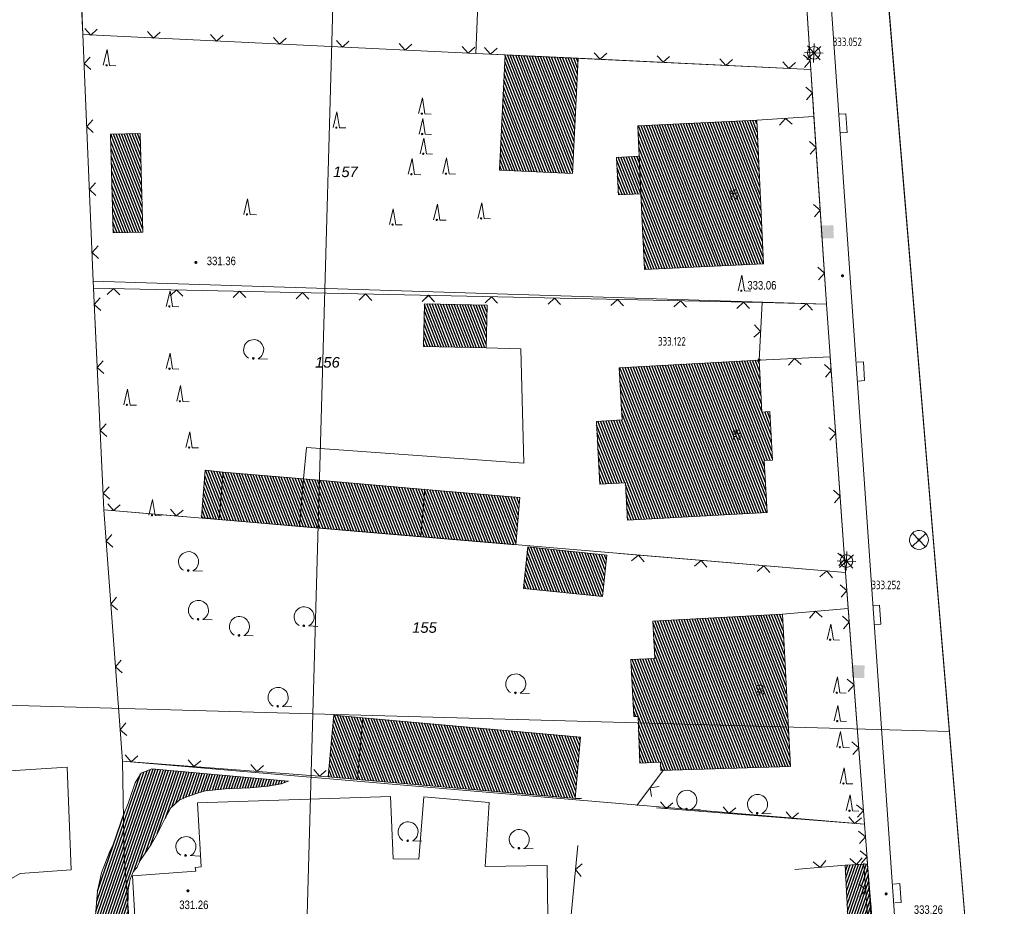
# Model space of a CAD drawing. Header units: metres. Extents: x 345144 to 348639, y 5629211 to 5635235.
# Tile 1040 of 1056: x 347858 to 347936, y 5631172 to 5631243. Entities that reach past the tile are written whole.
import ezdxf
from ezdxf.enums import TextEntityAlignment as Align

# ---------------------------------------------------------------- set-up
doc = ezdxf.new("R2010")
doc.units = ezdxf.units.M
doc.header["$MEASUREMENT"] = 0
for name, color, linetype in [('028 Geländeform', 7, 'Continuous'), ('028 Geländeform Ausg.', 7, 'Continuous'), ('065-066 Ver_Entsorgung', 7, 'Continuous'), ('065-066 Ver_Entsorgung Ausg.', 7, 'Continuous'), ('081-083 Topographie', 7, 'Continuous'), ('AX Flurstück', 7, 'Continuous'), ('AX Gebäude', 7, 'Continuous'), ('Blatt', 7, 'Continuous'), ('Definitionslinie', 7, 'Continuous'), ('Gemeinde Lokation', 7, 'Continuous'), ('Ortsteil Lokation', 7, 'Continuous'), ('Präsentationsobjekt -Text (punktförmig)', 7, 'Continuous')]:
    doc.layers.add(name, color=color, linetype=linetype)
doc.styles.add('ARIAL', font='arial.ttf', dxfattribs={"height": 1})
doc.styles.add('ARIALIT', font='ariali.ttf', dxfattribs={"height": 1})
doc.styles.add('DIN-6776-IT', font='txt', dxfattribs={"height": 1})
pattern_1 = [(250.9552151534, (0, 0), (0.1890527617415, -0.065261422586), [])]
pattern_2 = [(111.5294117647, (0, 0), (-0.186045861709, -0.07339575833), [])]

# ---------------------------------------------------------------- blocks, each defined once
blk = doc.blocks.new('alk_5742_nrw')
at = {"color": 134, "lineweight": 5, "true_color": 0x00b2b2, "flags": 128}
for points in [[(1, 0), (-1, 0)], [(0.707333, -0.707333), (-0.707333, 0.707333)], [(-0.707333, -0.707333), (0.707333, 0.707333)], [(0, -1), (0, 1)]]:
    blk.add_lwpolyline(points, dxfattribs=at)
at = {"color": 134, "lineweight": 5, "true_color": 0x00b2b2}
for start, end in [(0, 180), (180, 0)]:
    blk.add_arc((0, 0), 0.666667, start, end, dxfattribs=at)
blk = doc.blocks.new('alk_3504_nrw')
at = {"color": 134, "lineweight": 5, "true_color": 0x00b2b2, "flags": 128}
for points in [[(-0.729333, -0.684), (-0.707333, -0.707333), (0.707333, 0.707333)], [(-0.707333, 0.707333), (0.707333, -0.707333)]]:
    blk.add_lwpolyline(points, dxfattribs=at)
at = {"color": 134, "lineweight": 5, "true_color": 0x00b2b2}
for start, end in [(90, -90), (-90, 90)]:
    blk.add_arc((0, 0), 1, start, end, dxfattribs=at)
blk = doc.blocks.new('alk_3453_nrw')
at = {"true_color": 0x00b2b2}
blk.add_hatch(color=134, dxfattribs=at).paths.add_polyline_path([(-1, -1), (-1, 1), (1, 1), (1, -1)], flags=0)
blk = doc.blocks.new('alk_043x_nrw')
h = blk.add_hatch(color=7)
edge = h.paths.add_edge_path(flags=0)
edge.add_arc((0, 0), 1, 180, 360, ccw=False)
edge.add_arc((0, 0), 1, 0, 180, ccw=False)
blk = doc.blocks.new('alk_7200_nrwx2')
at = {"true_color": 0x2e2e2e}
h = blk.add_hatch(color=250, dxfattribs=at)
edge = h.paths.add_edge_path(flags=0)
edge.add_arc((-0.020544, -0.388118), 0.055525, 180, 360, ccw=False)
edge.add_arc((-0.020544, -0.388118), 0.055525, 0, 180, ccw=False)
at = {"color": 250, "lineweight": 5, "true_color": 0x2e2e2e, "flags": 128}
blk.add_lwpolyline([(-0.298168, -0.388118), (-0.020544, 1), (0.257079, -0.388118), (0.812326, -0.388118)], dxfattribs=at)
blk.add_lwpolyline([(-0.298168, -0.388118), (-0.020544, 1), (0.257079, -0.388118), (0.812326, -0.388118)], dxfattribs=at)
at = {"color": 250, "lineweight": 5, "true_color": 0x2e2e2e}
for start, end in [(0, 180), (180, 0)]:
    blk.add_arc((-0.020544, -0.388118), 0.055525, start, end, dxfattribs=at)
blk = doc.blocks.new('alk_7100_nrwx2')
at = {"true_color": 0x2e2e2e}
h = blk.add_hatch(color=250, dxfattribs=at)
edge = h.paths.add_edge_path(flags=0)
edge.add_arc((0.024073, -0.597267), 0.057254, 180, 360, ccw=False)
edge.add_arc((0.024073, -0.597267), 0.057255, 0, 180, ccw=False)
at = {"color": 250, "lineweight": 5, "true_color": 0x2e2e2e, "flags": 128}
blk.add_lwpolyline([(0.349382, -0.597267), (1, -0.597267)], dxfattribs=at)
at = {"color": 250, "lineweight": 5, "true_color": 0x2e2e2e}
for centre, radius, start, end in [((0.024073, 0.012362), 0.690995, -61.91481688, -118.08518312), ((0.024073, -0.597267), 0.057255, 0, 180), ((0.024073, -0.597267), 0.057254, 180, 0)]:
    blk.add_arc(centre, radius, start, end, dxfattribs=at)
blk = doc.blocks.new('swc_strasseneinlauf')
at = {"color": 7, "lineweight": 5, "flags": 128}
blk.add_lwpolyline([(-1, 0), (-1, -0.666667), (1, -0.666667), (1, 0)], dxfattribs=at)

msp = doc.modelspace()

# ---------------------------------------------------------------- hatches: boundary and pattern name
at = {"layer": '028 Geländeform', "true_color": 0xb27500}
h = msp.add_hatch(dxfattribs=at)
h.set_pattern_fill('_USER', color=44, scale=0.2, angle=250.95521515, style=0, pattern_type=0)
h.set_pattern_definition(pattern_1)
h.paths.add_polyline_path([(347866.807, 5631172.11), (347868.336, 5631147.015), (347868.336, 5631147.015), (347868.675, 5631146.237), (347868.675, 5631146.237), (347869.234, 5631144.926), (347869.234, 5631144.926), (347869.658, 5631143.33), (347869.658, 5631143.33), (347870.055, 5631140.496), (347870.055, 5631140.496), (347870.526, 5631137.592), (347870.526, 5631137.592), (347870.667, 5631135.912), (347870.667, 5631135.912), (347870.696, 5631134.783), (347870.696, 5631134.783), (347870.401, 5631133.97), (347870.401, 5631133.97), (347870.277, 5631133.743), (347870.277, 5631133.743), (347869.976, 5631134.156), (347869.976, 5631134.156), (347869.213, 5631135.016), (347869.213, 5631135.016), (347868.182, 5631136.526), (347868.182, 5631136.526), (347867.743, 5631137.542), (347867.743, 5631137.542), (347867.119, 5631139.23), (347867.119, 5631139.23), (347866.692, 5631141.274), (347866.692, 5631141.274), (347866.217, 5631144.646), (347866.217, 5631144.646), (347866.094, 5631146.156), (347866.094, 5631146.156), (347865.379, 5631154.94), (347865.379, 5631154.94), (347864.63, 5631162.811), (347864.63, 5631162.811), (347864.226, 5631169.628), (347864.226, 5631169.628), (347864.242, 5631171.748), (347864.242, 5631171.748), (347864.403, 5631173.693), (347864.403, 5631173.693), (347864.708, 5631175.142), (347864.708, 5631175.142), (347865.352, 5631176.772), (347865.352, 5631176.772), (347865.69, 5631177.505), (347865.69, 5631177.505), (347866.124, 5631178.737), (347866.124, 5631178.737), (347866.448, 5631179.671), (347866.448, 5631179.671), (347866.835, 5631180.636), (347866.835, 5631180.636), (347866.924, 5631180.89), (347866.924, 5631180.89), (347867.383, 5631182.296), (347867.383, 5631182.296), (347867.857, 5631183.043), (347867.857, 5631183.043), (347868.71, 5631183.405), (347868.71, 5631183.405), (347879.558, 5631182.421), (347879.558, 5631182.421), (347878.979, 5631182.198), (347878.979, 5631182.198), (347877.946, 5631182.032), (347877.946, 5631182.032), (347876.49, 5631181.89), (347876.49, 5631181.89), (347874.536, 5631181.808), (347874.536, 5631181.808), (347872.963, 5631181.643), (347872.963, 5631181.643), (347872.408, 5631181.499), (347872.408, 5631181.499), (347871.492, 5631181.169), (347871.492, 5631181.169), (347870.877, 5631180.905), (347870.877, 5631180.905), (347870.232, 5631180.292), (347870.232, 5631180.292), (347869.749, 5631179.419), (347869.749, 5631179.419), (347869.163, 5631178.267), (347869.163, 5631178.267), (347868.647, 5631177.402), (347868.647, 5631177.402), (347867.794, 5631176.11), (347867.794, 5631176.11), (347867.588, 5631175.723), (347867.588, 5631175.723), (347867.535, 5631175.598), (347867.535, 5631175.598), (347867.241, 5631175.229), (347867.241, 5631175.229), (347867.002, 5631174.637), (347867.002, 5631174.637), (347866.842, 5631173.791), (347866.842, 5631173.791)], flags=0)
h = msp.add_hatch(dxfattribs=at)
h.set_pattern_fill('_USER', color=44, scale=0.2, angle=250.95521515, style=0, pattern_type=0)
h.set_pattern_definition(pattern_1)
h.paths.add_polyline_path([(347927.27, 5631149.629), (347927.268, 5631149.629), (347927.268, 5631149.629), (347926.085, 5631149.656), (347926.085, 5631149.656), (347925.095, 5631149.678), (347925.095, 5631149.678), (347924.998, 5631151.56), (347924.998, 5631151.56), (347923.747, 5631175.745), (347923.747, 5631175.745), (347925.227, 5631175.839), (347925.227, 5631175.839), (347925.525, 5631175.858), (347925.525, 5631175.858), (347927.38, 5631153.279), (347927.38, 5631153.279)], flags=0)
at = {"layer": 'AX Gebäude', "true_color": 0x4f4f4f}
h = msp.add_hatch(dxfattribs=at)
h.set_pattern_fill('_USER', color=251, scale=0.2, angle=111.52941176, style=0, pattern_type=0)
h.set_pattern_definition(pattern_2)
h.paths.add_polyline_path([(347902.112, 5631230.649), (347896.314, 5631230.925), (347896.751, 5631240.07), (347902.548, 5631239.793)], flags=0)
h = msp.add_hatch(dxfattribs=at)
h.set_pattern_fill('_USER', color=251, scale=0.2, angle=111.52941176, style=0, pattern_type=0)
h.set_pattern_definition(pattern_2)
h.paths.add_polyline_path([(347907.538, 5631229.046), (347907.395, 5631232.015), (347907.28, 5631234.419), (347916.724, 5631234.873), (347917.272, 5631223.483), (347907.828, 5631223.029)], flags=0)
h = msp.add_hatch(dxfattribs=at)
h.set_pattern_fill('_USER', color=251, scale=0.2, angle=111.52941176, style=0, pattern_type=0)
h.set_pattern_definition(pattern_2)
h.paths.add_polyline_path([(347865.444, 5631233.77), (347867.798, 5631233.829), (347867.997, 5631225.995), (347865.643, 5631225.935)], flags=0)
h = msp.add_hatch(dxfattribs=at)
h.set_pattern_fill('_USER', color=251, scale=0.2, angle=111.52941176, style=0, pattern_type=0)
h.set_pattern_definition(pattern_2)
h.paths.add_polyline_path([(347907.538, 5631229.046), (347905.749, 5631228.96), (347905.606, 5631231.929), (347907.395, 5631232.015)], flags=0)
h = msp.add_hatch(dxfattribs=at)
h.set_pattern_fill('_USER', color=251, scale=0.2, angle=111.52941176, style=0, pattern_type=0)
h.set_pattern_definition(pattern_2)
h.paths.add_polyline_path([(347890.36, 5631220.307), (347895.324, 5631220.188), (347895.244, 5631216.806), (347890.279, 5631216.924)], flags=0)
h = msp.add_hatch(dxfattribs=at)
h.set_pattern_fill('_USER', color=251, scale=0.2, angle=111.52941176, style=0, pattern_type=0)
h.set_pattern_definition(pattern_2)
h.paths.add_polyline_path([(347905.81, 5631215.234), (347916.912, 5631215.843), (347917.139, 5631211.714), (347917.76, 5631211.748), (347917.972, 5631207.899), (347917.325, 5631207.864), (347917.551, 5631203.739), (347906.466, 5631203.131), (347906.304, 5631206.095), (347904.274, 5631205.984), (347904, 5631210.974), (347906.038, 5631211.086)], flags=0)
h = msp.add_hatch(dxfattribs=at)
h.set_pattern_fill('_USER', color=251, scale=0.2, angle=111.52941176, style=0, pattern_type=0)
h.set_pattern_definition(pattern_2)
h.paths.add_polyline_path([(347874.049, 5631203.186), (347872.644, 5631203.337), (347872.956, 5631207.09), (347874.368, 5631206.945)], flags=0)
h = msp.add_hatch(dxfattribs=at)
h.set_pattern_fill('_USER', color=251, scale=0.2, angle=111.52941176, style=0, pattern_type=0)
h.set_pattern_definition(pattern_2)
h.paths.add_polyline_path([(347874.368, 5631206.945), (347880.743, 5631206.402), (347880.423, 5631202.643), (347874.049, 5631203.186)], flags=0)
h = msp.add_hatch(dxfattribs=at)
h.set_pattern_fill('_USER', color=251, scale=0.2, angle=111.52941176, style=0, pattern_type=0)
h.set_pattern_definition(pattern_2)
h.paths.add_polyline_path([(347880.743, 5631206.402), (347890.389, 5631205.579), (347890.068, 5631201.82), (347880.423, 5631202.643)], flags=0)
h = msp.add_hatch(dxfattribs=at)
h.set_pattern_fill('_USER', color=251, scale=0.2, angle=111.52941176, style=0, pattern_type=0)
h.set_pattern_definition(pattern_2)
h.paths.add_polyline_path([(347890.389, 5631205.579), (347897.92, 5631204.937), (347897.599, 5631201.178), (347890.068, 5631201.82)], flags=0)
h = msp.add_hatch(dxfattribs=at)
h.set_pattern_fill('_USER', color=251, scale=0.2, angle=111.52941176, style=0, pattern_type=0)
h.set_pattern_definition(pattern_2)
h.paths.add_polyline_path([(347898.554, 5631201.012), (347904.815, 5631200.357), (347904.471, 5631197.068), (347898.21, 5631197.723)], flags=0)
h = msp.add_hatch(dxfattribs=at)
h.set_pattern_fill('_USER', color=251, scale=0.2, angle=111.52941176, style=0, pattern_type=0)
h.set_pattern_definition(pattern_2)
h.paths.add_polyline_path([(347908.488, 5631195.13), (347918.763, 5631195.674), (347919.403, 5631183.59), (347909.101, 5631183.26), (347909.079, 5631183.92), (347907.442, 5631183.859), (347907.304, 5631187.553), (347906.981, 5631187.539), (347906.743, 5631192.065), (347908.645, 5631192.165)], flags=0)
h = msp.add_hatch(dxfattribs=at)
h.set_pattern_fill('_USER', color=251, scale=0.2, angle=111.52941176, style=0, pattern_type=0)
h.set_pattern_definition(pattern_2)
h.paths.add_polyline_path([(347885.041, 5631182.559), (347882.715, 5631182.763), (347883.147, 5631187.653), (347885.472, 5631187.448)], flags=0)
h = msp.add_hatch(dxfattribs=at)
h.set_pattern_fill('_USER', color=251, scale=0.2, angle=111.52941176, style=0, pattern_type=0)
h.set_pattern_definition(pattern_2)
h.paths.add_polyline_path([(347885.472, 5631187.448), (347902.739, 5631185.922), (347902.307, 5631181.033), (347885.041, 5631182.559)], flags=0)

# ---------------------------------------------------------------- linework, layer by layer
at = {"layer": '081-083 Topographie', "color": 7, "linetype": 'Continuous', "lineweight": 5, "flags": 128}
for points in [[(347862.254, 5631267.536), (347862.517, 5631256.367), (347862.517, 5631256.367), (347863.244, 5631241.668)], [(347955.03, 5630960.986), (347952.803, 5630974.853), (347952.803, 5630974.853), (347950.929, 5630987.89), (347950.929, 5630987.89), (347949.354, 5630998.886), (347949.354, 5630998.886), (347945.628, 5631021.708), (347945.628, 5631021.708), (347942.008, 5631046.566), (347942.008, 5631046.566), (347939.429, 5631063.019), (347939.429, 5631063.019), (347933.378, 5631102.479), (347933.378, 5631102.479), (347928.886, 5631112.106), (347928.886, 5631112.106), (347927.592, 5631133.765), (347927.592, 5631133.765), (347929.249, 5631148.964), (347929.249, 5631148.964), (347922.126, 5631251.314), (347922.126, 5631251.314), (347921.599, 5631258.336)], [(347919.954, 5631255.232), (347920.016, 5631254.276), (347920.016, 5631254.276), (347921.021, 5631238.911)], [(347863.244, 5631241.668), (347864.06, 5631222.092), (347864.06, 5631222.092), (347864.084, 5631221.559)], [(347863.244, 5631241.668), (347894.435, 5631240.181), (347894.435, 5631240.181), (347896.751, 5631240.07)], [(347902.548, 5631239.794), (347921.021, 5631238.911)], [(347921.021, 5631238.911), (347921.269, 5631235.168)], [(347916.724, 5631234.873), (347921.269, 5631235.168)], [(347921.269, 5631235.168), (347922.256, 5631220.289)], [(347864.084, 5631221.559), (347917.147, 5631220.4), (347917.147, 5631220.4), (347922.256, 5631220.289)], [(347864.084, 5631221.559), (347864.904, 5631203.956)], [(347880.743, 5631206.402), (347880.992, 5631208.913), (347880.992, 5631208.913), (347898.228, 5631207.665), (347898.228, 5631207.665), (347897.999, 5631216.737), (347897.999, 5631216.737), (347895.243, 5631216.806)], [(347916.911, 5631215.843), (347922.556, 5631216.092)], [(347922.556, 5631216.092), (347923.781, 5631198.973)], [(347864.904, 5631203.956), (347866.375, 5631184.013), (347866.375, 5631184.013), (347882.715, 5631182.763)], [(347864.904, 5631203.956), (347871.409, 5631203.406)], [(347905.833, 5631200.492), (347923.781, 5631198.973)], [(347923.781, 5631198.973), (347923.993, 5631196.132)], [(347918.764, 5631195.674), (347923.993, 5631196.132)], [(347923.993, 5631196.132), (347925.271, 5631178.999)], [(347852.12, 5631171.572), (347858.273, 5631175.099), (347858.273, 5631175.099), (347862.309, 5631175.394), (347862.309, 5631175.394), (347861.987, 5631183.538), (347861.987, 5631183.538), (347855.783, 5631183.14), (347855.783, 5631183.14), (347856.137, 5631174.983), (347856.137, 5631174.983), (347854.036, 5631173.586), (347854.036, 5631173.586), (347852.09, 5631172.488), (347852.09, 5631172.488), (347850.631, 5631171.846)], [(347907.213, 5631180.492), (347909.332, 5631183.311)], [(347900.234, 5631165.639), (347900.097, 5631175.718), (347900.097, 5631175.718), (347895.159, 5631175.656), (347895.159, 5631175.656), (347895.475, 5631180.73), (347895.475, 5631180.73), (347890.3, 5631181.164), (347890.3, 5631181.164), (347889.914, 5631176.223), (347889.914, 5631176.223), (347887.856, 5631176.243), (347887.856, 5631176.243), (347887.666, 5631181.196), (347887.666, 5631181.196), (347872.34, 5631180.709), (347872.34, 5631180.709), (347872.626, 5631175.619), (347872.626, 5631175.619), (347872.163, 5631175.576), (347872.163, 5631175.576), (347872.191, 5631175.28), (347872.191, 5631175.28), (347867.178, 5631174.911), (347867.178, 5631174.911), (347868.772, 5631147.067)], [(347902.307, 5631181.033), (347902.812, 5631181.04)], [(347908.758, 5631180.3), (347925.271, 5631178.999)], [(347925.271, 5631178.999), (347925.433, 5631177.005), (347925.433, 5631177.005), (347925.525, 5631175.858)], [(347901.678, 5631168.495), (347902.517, 5631177.319)], [(347919.751, 5631175.401), (347923.747, 5631175.745), (347923.747, 5631175.745), (347925.227, 5631175.839), (347925.227, 5631175.839), (347925.525, 5631175.858)]]:
    msp.add_lwpolyline(points, dxfattribs=at)
at = {"layer": 'AX Flurstück', "color": 8, "linetype": 'Continuous', "lineweight": 13, "true_color": 0x808080, "flags": 128}
for points in [[(347918.116, 5631528.201), (347925.471, 5631528.423), (347926.23, 5631453.062), (347924.572, 5631371.352), (347926.424, 5631253.18), (347933.647, 5631166.935)], [(347927.27, 5631149.629), (347925.433, 5631177.005), (347925.271, 5631178.999), (347923.781, 5631198.973), (347922.256, 5631220.289), (347921.021, 5631238.911), (347919.849, 5631256.851), (347919.743, 5631258.436), (347919.562, 5631261.07), (347919.325, 5631264.838), (347919.07, 5631278.829), (347918.681, 5631297.144), (347918.329, 5631315.14), (347918.309, 5631316.159), (347917.993, 5631332.239), (347917.271, 5631372.154), (347917.352, 5631380.359), (347917.481, 5631393.411), (347917.593, 5631404.783), (347917.685, 5631408.061), (347918.062, 5631421.512), (347918.384, 5631433.02), (347918.27, 5631435.376), (347918.33, 5631440.096)], [(347861.482, 5631283.258), (347862.254, 5631267.536), (347863.245, 5631241.669), (347864.06, 5631222.092), (347864.904, 5631203.956), (347866.375, 5631184.013), (347866.508, 5631176.433), (347867.41, 5631164.909)], [(347862.254, 5631267.536), (347882.176, 5631268.248), (347883.063, 5631257.304), (347895.146, 5631257.677), (347894.435, 5631240.181), (347863.245, 5631241.669), (347862.254, 5631267.536)], [(347895.146, 5631257.677), (347895.888, 5631257.7), (347919.743, 5631258.436), (347919.849, 5631256.851), (347921.021, 5631238.911), (347894.435, 5631240.181), (347895.146, 5631257.677)], [(347863.245, 5631241.669), (347894.435, 5631240.181), (347921.021, 5631238.911), (347922.256, 5631220.289), (347864.06, 5631222.092), (347863.245, 5631241.669)], [(347864.06, 5631222.092), (347922.256, 5631220.289), (347923.781, 5631198.973), (347864.904, 5631203.956), (347864.06, 5631222.092)], [(347864.904, 5631203.956), (347923.781, 5631198.973), (347925.271, 5631178.999), (347902.694, 5631180.917), (347866.375, 5631184.013), (347864.904, 5631203.956)], [(347878.607, 5631077.715), (347873.928, 5631107.345), (347873.443, 5631110.628), (347871.448, 5631124.147), (347868.345, 5631148.019), (347867.41, 5631164.909), (347866.508, 5631176.433), (347866.375, 5631184.013), (347902.694, 5631180.917), (347925.271, 5631178.999), (347925.433, 5631177.005), (347927.27, 5631149.629), (347924.873, 5631133.335), (347926.064, 5631112.42), (347931.637, 5631101.29), (347933.798, 5631086.901), (347904.762, 5631082.067), (347878.607, 5631077.715)]]:
    msp.add_lwpolyline(points, dxfattribs=at)
at = {"layer": 'AX Gebäude', "color": 7, "linetype": 'Continuous', "lineweight": 5, "flags": 128}
for points in [[(347902.112, 5631230.649), (347896.314, 5631230.925), (347896.751, 5631240.07), (347902.548, 5631239.793), (347902.112, 5631230.649)], [(347907.538, 5631229.046), (347907.395, 5631232.015), (347907.28, 5631234.419), (347916.724, 5631234.873), (347917.272, 5631223.483), (347907.828, 5631223.029), (347907.538, 5631229.046)], [(347865.444, 5631233.77), (347867.798, 5631233.829), (347867.997, 5631225.995), (347865.643, 5631225.935), (347865.444, 5631233.77)], [(347907.538, 5631229.046), (347905.749, 5631228.96), (347905.606, 5631231.929), (347907.395, 5631232.015), (347907.538, 5631229.046)], [(347890.36, 5631220.307), (347895.324, 5631220.188), (347895.244, 5631216.806), (347890.279, 5631216.924), (347890.36, 5631220.307)], [(347905.81, 5631215.234), (347916.912, 5631215.843), (347917.139, 5631211.714), (347917.76, 5631211.748), (347917.972, 5631207.899), (347917.325, 5631207.864), (347917.551, 5631203.739), (347906.466, 5631203.131), (347906.304, 5631206.095), (347904.274, 5631205.984), (347904, 5631210.974), (347906.038, 5631211.086), (347905.81, 5631215.234)], [(347874.049, 5631203.186), (347872.644, 5631203.337), (347872.956, 5631207.09), (347874.368, 5631206.945), (347874.049, 5631203.186)], [(347874.368, 5631206.945), (347880.743, 5631206.402), (347880.423, 5631202.643), (347874.049, 5631203.186), (347874.368, 5631206.945)], [(347880.743, 5631206.402), (347890.389, 5631205.579), (347890.068, 5631201.82), (347880.423, 5631202.643), (347880.743, 5631206.402)], [(347890.389, 5631205.579), (347897.92, 5631204.937), (347897.599, 5631201.178), (347890.068, 5631201.82), (347890.389, 5631205.579)], [(347898.554, 5631201.012), (347904.815, 5631200.357), (347904.471, 5631197.068), (347898.21, 5631197.723), (347898.554, 5631201.012)], [(347908.488, 5631195.13), (347918.763, 5631195.674), (347919.403, 5631183.59), (347909.101, 5631183.26), (347909.079, 5631183.92), (347907.442, 5631183.859), (347907.304, 5631187.553), (347906.981, 5631187.539), (347906.743, 5631192.065), (347908.645, 5631192.165), (347908.488, 5631195.13)], [(347885.041, 5631182.559), (347882.715, 5631182.763), (347883.147, 5631187.653), (347885.472, 5631187.448), (347885.041, 5631182.559)], [(347885.472, 5631187.448), (347902.739, 5631185.922), (347902.307, 5631181.033), (347885.041, 5631182.559), (347885.472, 5631187.448)]]:
    msp.add_lwpolyline(points, dxfattribs=at)
at = {"layer": 'Blatt', "color": 205, "linetype": 'Continuous', "lineweight": 5, "true_color": 0x873099, "flags": 128}
for points in [[(347381.745, 5631201.846), (347388.783, 5631451.723), (347888.543, 5631437.647), (347881.503, 5631187.771), (347381.745, 5631201.846)], [(347926.424, 5631253.18), (347932.021, 5631186.349), (347881.503, 5631187.771), (347888.543, 5631437.647), (347925.896, 5631436.595), (347924.572, 5631371.352), (347926.424, 5631253.18)], [(347374.708, 5630951.97), (347381.745, 5631201.846), (347881.503, 5631187.771), (347874.464, 5630937.896), (347374.708, 5630951.97)], [(347960.584, 5630953.98), (347963.101, 5630935.4), (347874.464, 5630937.896), (347881.503, 5631187.771), (347932.021, 5631186.349), (347933.647, 5631166.935), (347960.584, 5630953.98)]]:
    msp.add_lwpolyline(points, dxfattribs=at)
at = {"layer": 'Definitionslinie', "color": 7, "linetype": 'Continuous', "lineweight": 5, "flags": 128}
for points in [[(347862.517, 5631256.367), (347863.244, 5631241.668)], [(347919.954, 5631255.232), (347920.016, 5631254.276), (347920.016, 5631254.276), (347921.021, 5631238.911)], [(347922.126, 5631251.314), (347929.249, 5631148.964)], [(347863.381, 5631242.162), (347863.857, 5631241.639), (347864.38, 5631242.114)], [(347863.381, 5631242.162), (347863.857, 5631241.639), (347864.38, 5631242.114)], [(347863.244, 5631241.668), (347894.435, 5631240.181)], [(347863.244, 5631241.668), (347864.06, 5631222.092)], [(347868.375, 5631241.924), (347868.851, 5631241.401), (347869.374, 5631241.876)], [(347868.375, 5631241.924), (347868.851, 5631241.401), (347869.374, 5631241.876)], [(347873.37, 5631241.686), (347873.845, 5631241.163), (347874.368, 5631241.638)], [(347873.37, 5631241.686), (347873.845, 5631241.163), (347874.368, 5631241.638)], [(347878.364, 5631241.448), (347878.84, 5631240.925), (347879.363, 5631241.4)], [(347878.364, 5631241.448), (347878.84, 5631240.925), (347879.363, 5631241.4)], [(347883.358, 5631241.21), (347883.834, 5631240.686), (347884.357, 5631241.162)], [(347883.358, 5631241.21), (347883.834, 5631240.686), (347884.357, 5631241.162)], [(347888.353, 5631240.972), (347888.828, 5631240.448), (347889.351, 5631240.924)], [(347888.353, 5631240.972), (347888.828, 5631240.448), (347889.351, 5631240.924)], [(347893.347, 5631240.733), (347893.822, 5631240.21), (347894.346, 5631240.686)], [(347893.347, 5631240.733), (347893.822, 5631240.21), (347894.346, 5631240.686)], [(347895.117, 5631240.649), (347895.593, 5631240.126), (347896.116, 5631240.601)], [(347895.117, 5631240.649), (347895.593, 5631240.126), (347896.116, 5631240.601)], [(347863.818, 5631239.894), (347863.34, 5631239.373), (347863.86, 5631238.895)], [(347863.818, 5631239.894), (347863.34, 5631239.373), (347863.86, 5631238.895)], [(347894.435, 5631240.181), (347896.751, 5631240.07)], [(347902.548, 5631239.794), (347921.021, 5631238.911)], [(347903.817, 5631240.234), (347904.293, 5631239.711), (347904.816, 5631240.186)], [(347903.817, 5631240.234), (347904.293, 5631239.711), (347904.816, 5631240.186)], [(347908.812, 5631239.995), (347909.287, 5631239.472), (347909.811, 5631239.947)], [(347908.812, 5631239.995), (347909.287, 5631239.472), (347909.811, 5631239.947)], [(347920.51, 5631239.056), (347920.977, 5631239.587), (347920.445, 5631240.054)], [(347920.51, 5631239.056), (347920.977, 5631239.587), (347920.445, 5631240.054)], [(347913.806, 5631239.756), (347914.282, 5631239.233), (347914.805, 5631239.709)], [(347913.806, 5631239.756), (347914.282, 5631239.233), (347914.805, 5631239.709)], [(347918.8, 5631239.518), (347919.276, 5631238.994), (347919.799, 5631239.47)], [(347918.8, 5631239.518), (347919.276, 5631238.994), (347919.799, 5631239.47)], [(347921.021, 5631238.911), (347921.269, 5631235.168)], [(347920.679, 5631236.508), (347921.145, 5631237.04), (347920.613, 5631237.505)], [(347920.679, 5631236.508), (347921.145, 5631237.04), (347920.613, 5631237.505)], [(347916.724, 5631234.873), (347921.269, 5631235.168)], [(347921.269, 5631235.168), (347922.256, 5631220.289)], [(347864.027, 5631234.898), (347863.548, 5631234.378), (347864.068, 5631233.899)], [(347864.027, 5631234.898), (347863.548, 5631234.378), (347864.068, 5631233.899)], [(347919.528, 5631234.554), (347918.997, 5631235.021), (347918.53, 5631234.489)], [(347919.528, 5631234.554), (347918.997, 5631235.021), (347918.53, 5631234.489)], [(347920.966, 5631232.186), (347921.432, 5631232.718), (347920.9, 5631233.183)], [(347920.966, 5631232.186), (347921.432, 5631232.718), (347920.9, 5631233.183)], [(347864.235, 5631229.903), (347863.756, 5631229.382), (347864.277, 5631228.903)], [(347864.235, 5631229.903), (347863.756, 5631229.382), (347864.277, 5631228.903)], [(347921.297, 5631227.196), (347921.763, 5631227.729), (347921.23, 5631228.194)], [(347921.297, 5631227.196), (347921.763, 5631227.729), (347921.23, 5631228.194)], [(347864.443, 5631224.907), (347863.964, 5631224.387), (347864.485, 5631223.908)], [(347864.443, 5631224.907), (347863.964, 5631224.387), (347864.485, 5631223.908)], [(347921.628, 5631222.207), (347922.093, 5631222.739), (347921.561, 5631223.205)], [(347921.628, 5631222.207), (347922.093, 5631222.739), (347921.561, 5631223.205)], [(347864.06, 5631222.092), (347864.084, 5631221.559)], [(347864.084, 5631221.559), (347864.904, 5631203.956)], [(347864.084, 5631221.559), (347917.147, 5631220.4), (347917.147, 5631220.4), (347922.256, 5631220.289)], [(347866.166, 5631221.013), (347865.677, 5631221.524), (347865.166, 5631221.035)], [(347866.166, 5631221.013), (347865.677, 5631221.524), (347865.166, 5631221.035)], [(347871.164, 5631220.904), (347870.675, 5631221.415), (347870.165, 5631220.926)], [(347871.164, 5631220.904), (347870.675, 5631221.415), (347870.165, 5631220.926)], [(347876.163, 5631220.795), (347875.674, 5631221.306), (347875.163, 5631220.817)], [(347876.163, 5631220.795), (347875.674, 5631221.306), (347875.163, 5631220.817)], [(347881.162, 5631220.686), (347880.673, 5631221.197), (347880.162, 5631220.708)], [(347881.162, 5631220.686), (347880.673, 5631221.197), (347880.162, 5631220.708)], [(347886.161, 5631220.577), (347885.672, 5631221.088), (347885.161, 5631220.599)], [(347886.161, 5631220.577), (347885.672, 5631221.087), (347885.161, 5631220.598)], [(347864.621, 5631220.772), (347864.145, 5631220.249), (347864.668, 5631219.773)], [(347864.621, 5631220.772), (347864.145, 5631220.249), (347864.668, 5631219.773)], [(347891.16, 5631220.468), (347890.671, 5631220.979), (347890.16, 5631220.49)], [(347891.16, 5631220.468), (347890.671, 5631220.978), (347890.16, 5631220.489)], [(347896.158, 5631220.359), (347895.669, 5631220.869), (347895.159, 5631220.38)], [(347896.158, 5631220.358), (347895.669, 5631220.869), (347895.159, 5631220.38)], [(347901.157, 5631220.249), (347900.668, 5631220.76), (347900.157, 5631220.271)], [(347901.157, 5631220.25), (347900.668, 5631220.76), (347900.157, 5631220.271)], [(347906.156, 5631220.14), (347905.667, 5631220.651), (347905.156, 5631220.162)], [(347906.156, 5631220.14), (347905.667, 5631220.651), (347905.156, 5631220.162)], [(347911.155, 5631220.031), (347910.666, 5631220.542), (347910.155, 5631220.053)], [(347911.155, 5631220.031), (347910.666, 5631220.542), (347910.155, 5631220.053)], [(347916.154, 5631219.922), (347915.665, 5631220.433), (347915.154, 5631219.944)], [(347916.154, 5631219.922), (347915.665, 5631220.432), (347915.154, 5631219.943)], [(347916.909, 5631215.843), (347917.147, 5631220.4)], [(347921.152, 5631219.813), (347920.663, 5631220.324), (347920.153, 5631219.835)], [(347921.152, 5631219.813), (347920.663, 5631220.324), (347920.153, 5631219.835)], [(347916.502, 5631217.649), (347917.028, 5631218.121), (347916.555, 5631218.647)], [(347895.243, 5631216.806), (347897.999, 5631216.737)], [(347897.999, 5631216.737), (347898.228, 5631207.665)], [(347864.854, 5631215.778), (347864.378, 5631215.255), (347864.9, 5631214.779)], [(347864.854, 5631215.778), (347864.378, 5631215.255), (347864.9, 5631214.779)], [(347916.911, 5631215.843), (347922.556, 5631216.092)], [(347920.255, 5631215.49), (347919.734, 5631215.968), (347919.256, 5631215.446)], [(347920.255, 5631215.49), (347919.734, 5631215.968), (347919.256, 5631215.446)], [(347922.556, 5631216.092), (347923.781, 5631198.973)], [(347922.17, 5631214.479), (347922.633, 5631215.013), (347922.099, 5631215.476)], [(347922.17, 5631214.479), (347922.633, 5631215.013), (347922.099, 5631215.476)], [(347865.086, 5631210.783), (347864.61, 5631210.26), (347865.133, 5631209.784)], [(347865.086, 5631210.783), (347864.61, 5631210.26), (347865.133, 5631209.784)], [(347922.527, 5631209.492), (347922.99, 5631210.026), (347922.456, 5631210.489)], [(347922.527, 5631209.492), (347922.99, 5631210.026), (347922.456, 5631210.489)], [(347880.743, 5631206.402), (347880.992, 5631208.913)], [(347880.992, 5631208.913), (347898.228, 5631207.665)], [(347865.319, 5631205.788), (347864.843, 5631205.266), (347865.366, 5631204.789)], [(347865.319, 5631205.788), (347864.843, 5631205.266), (347865.366, 5631204.789)], [(347922.884, 5631204.504), (347923.347, 5631205.039), (347922.812, 5631205.502)], [(347922.884, 5631204.504), (347923.347, 5631205.039), (347922.812, 5631205.502)], [(347864.904, 5631203.956), (347866.375, 5631184.013)], [(347864.904, 5631203.956), (347871.409, 5631203.406)], [(347865.209, 5631204.432), (347865.665, 5631203.892), (347866.206, 5631204.348)], [(347865.209, 5631204.432), (347865.665, 5631203.892), (347866.206, 5631204.348)], [(347870.191, 5631204.011), (347870.648, 5631203.47), (347871.188, 5631203.926)], [(347870.191, 5631204.011), (347870.648, 5631203.47), (347871.188, 5631203.926)], [(347865.55, 5631202), (347865.088, 5631201.464), (347865.623, 5631201.002)], [(347865.55, 5631202), (347865.088, 5631201.464), (347865.623, 5631201.002)], [(347905.833, 5631200.492), (347923.781, 5631198.973)], [(347907.79, 5631199.825), (347907.334, 5631200.365), (347906.793, 5631199.909)], [(347907.79, 5631199.825), (347907.334, 5631200.365), (347906.793, 5631199.909)], [(347912.772, 5631199.403), (347912.316, 5631199.943), (347911.776, 5631199.487)], [(347912.772, 5631199.403), (347912.316, 5631199.943), (347911.776, 5631199.487)], [(347923.241, 5631199.517), (347923.704, 5631200.052), (347923.169, 5631200.515)], [(347923.241, 5631199.517), (347923.704, 5631200.052), (347923.169, 5631200.515)], [(347917.754, 5631198.981), (347917.298, 5631199.522), (347916.758, 5631199.066)], [(347917.754, 5631198.981), (347917.298, 5631199.522), (347916.758, 5631199.066)], [(347922.736, 5631198.56), (347922.28, 5631199.1), (347921.74, 5631198.644)], [(347922.736, 5631198.56), (347922.28, 5631199.1), (347921.74, 5631198.644)], [(347923.781, 5631198.973), (347923.993, 5631196.132)], [(347923.426, 5631197.017), (347923.887, 5631197.553), (347923.351, 5631198.014)], [(347923.426, 5631197.017), (347923.887, 5631197.553), (347923.351, 5631198.014)], [(347865.917, 5631197.013), (347865.456, 5631196.478), (347865.991, 5631196.016)], [(347865.917, 5631197.013), (347865.456, 5631196.478), (347865.991, 5631196.016)], [(347918.764, 5631195.674), (347923.993, 5631196.132)], [(347923.993, 5631196.132), (347925.271, 5631178.999)], [(347921.92, 5631195.448), (347921.379, 5631195.903), (347920.924, 5631195.361)], [(347921.92, 5631195.448), (347921.379, 5631195.903), (347920.924, 5631195.361)], [(347923.613, 5631194.509), (347924.074, 5631195.045), (347923.538, 5631195.506)], [(347923.613, 5631194.509), (347924.074, 5631195.045), (347923.538, 5631195.506)], [(347866.285, 5631192.027), (347865.823, 5631191.491), (347866.359, 5631191.029)], [(347866.285, 5631192.027), (347865.823, 5631191.491), (347866.359, 5631191.029)], [(347923.985, 5631189.523), (347924.446, 5631190.059), (347923.91, 5631190.52)], [(347923.985, 5631189.523), (347924.446, 5631190.059), (347923.91, 5631190.52)], [(347866.653, 5631187.04), (347866.191, 5631186.505), (347866.727, 5631186.043)], [(347866.653, 5631187.04), (347866.191, 5631186.505), (347866.727, 5631186.043)], [(347924.357, 5631184.537), (347924.818, 5631185.072), (347924.282, 5631185.534)], [(347924.357, 5631184.537), (347924.818, 5631185.072), (347924.282, 5631185.534)], [(347866.606, 5631184.497), (347867.067, 5631183.96), (347867.604, 5631184.421)], [(347866.606, 5631184.497), (347867.067, 5631183.96), (347867.604, 5631184.421)], [(347855.783, 5631183.14), (347861.987, 5631183.538)], [(347861.987, 5631183.538), (347862.309, 5631175.394)], [(347866.375, 5631184.013), (347882.715, 5631182.763)], [(347871.592, 5631184.115), (347872.052, 5631183.579), (347872.589, 5631184.039)], [(347871.592, 5631184.115), (347872.052, 5631183.579), (347872.589, 5631184.039)], [(347876.577, 5631183.734), (347877.038, 5631183.197), (347877.574, 5631183.658)], [(347876.577, 5631183.734), (347877.038, 5631183.197), (347877.574, 5631183.658)], [(347881.563, 5631183.353), (347882.023, 5631182.816), (347882.56, 5631183.276)], [(347881.563, 5631183.353), (347882.023, 5631182.816), (347882.56, 5631183.276)], [(347907.213, 5631180.492), (347909.332, 5631183.311)], [(347908.973, 5631182.001), (347908.273, 5631181.902), (347908.372, 5631181.201)], [(347908.973, 5631182.001), (347908.273, 5631181.902), (347908.372, 5631181.201)], [(347872.34, 5631180.709), (347887.666, 5631181.196)], [(347887.666, 5631181.196), (347887.856, 5631176.243)], [(347889.914, 5631176.223), (347890.3, 5631181.164)], [(347890.3, 5631181.164), (347895.475, 5631180.73)], [(347872.34, 5631180.709), (347872.626, 5631175.619)], [(347895.159, 5631175.656), (347895.475, 5631180.73)], [(347902.307, 5631181.033), (347902.812, 5631181.04)], [(347909.078, 5631180.776), (347909.538, 5631180.239), (347910.075, 5631180.698)], [(347909.078, 5631180.776), (347909.538, 5631180.239), (347910.075, 5631180.698)], [(347914.063, 5631180.384), (347914.522, 5631179.846), (347915.06, 5631180.305)], [(347914.063, 5631180.384), (347914.522, 5631179.846), (347915.06, 5631180.305)], [(347924.728, 5631179.55), (347925.19, 5631180.086), (347924.654, 5631180.548)], [(347924.728, 5631179.55), (347925.19, 5631180.086), (347924.654, 5631180.548)], [(347908.758, 5631180.3), (347925.271, 5631178.999)], [(347919.048, 5631179.991), (347919.507, 5631179.453), (347920.044, 5631179.912)], [(347919.048, 5631179.991), (347919.507, 5631179.453), (347920.044, 5631179.912)], [(347924.032, 5631179.598), (347924.491, 5631179.06), (347925.029, 5631179.52)], [(347924.032, 5631179.598), (347924.491, 5631179.06), (347925.029, 5631179.52)], [(347925.271, 5631178.999), (347925.433, 5631177.005)], [(347924.894, 5631177.463), (347925.352, 5631178.002), (347924.813, 5631178.46)], [(347924.894, 5631177.463), (347925.352, 5631178.002), (347924.813, 5631178.46)], [(347901.678, 5631168.495), (347902.517, 5631177.319)], [(347925.021, 5631175.893), (347925.479, 5631176.432), (347924.941, 5631176.89)], [(347925.021, 5631175.893), (347925.479, 5631176.432), (347924.941, 5631176.89)], [(347925.433, 5631177.005), (347925.525, 5631175.858)], [(347887.856, 5631176.243), (347889.914, 5631176.223)], [(347895.159, 5631175.656), (347900.097, 5631175.718)], [(347900.097, 5631175.718), (347900.234, 5631165.639)], [(347902.879, 5631175.846), (347902.334, 5631175.396), (347902.785, 5631174.851)], [(347902.879, 5631175.846), (347902.334, 5631175.396), (347902.785, 5631174.851)], [(347919.191, 5631149.745), (347924.957, 5631149.67), (347924.957, 5631149.67), (347924.963, 5631149.67), (347924.963, 5631149.67), (347926.085, 5631149.656), (347926.085, 5631149.656), (347927.081, 5631149.643), (347925.227, 5631175.839), (347925.227, 5631175.839), (347925.222, 5631175.904)], [(347919.751, 5631175.401), (347923.747, 5631175.745)], [(347921.208, 5631176.028), (347921.749, 5631175.573), (347922.204, 5631176.114)], [(347921.208, 5631176.028), (347921.749, 5631175.573), (347922.204, 5631176.114)], [(347923.747, 5631175.745), (347925.227, 5631175.839), (347925.227, 5631175.839), (347925.525, 5631175.858)], [(347924.105, 5631176.269), (347924.636, 5631175.802), (347925.103, 5631176.332)], [(347924.105, 5631176.269), (347924.636, 5631175.801), (347925.103, 5631176.332)], [(347852.12, 5631171.572), (347858.273, 5631175.099)], [(347858.273, 5631175.099), (347862.309, 5631175.394)], [(347867.178, 5631174.911), (347872.191, 5631175.28)], [(347867.178, 5631174.911), (347868.772, 5631147.067)], [(347872.163, 5631175.576), (347872.626, 5631175.619)], [(347872.163, 5631175.576), (347872.191, 5631175.28)], [(347924.908, 5631173.264), (347925.372, 5631173.798), (347924.837, 5631174.262)]]:
    msp.add_lwpolyline(points, dxfattribs=at)
at = {"layer": 'Definitionslinie', "color": 44, "linetype": 'Continuous', "lineweight": 5, "true_color": 0xb27500, "flags": 128}
for points in [[(347867.383, 5631182.296), (347867.857, 5631183.043)], [(347867.857, 5631183.043), (347868.71, 5631183.405)], [(347868.71, 5631183.405), (347879.558, 5631182.421)], [(347866.924, 5631180.89), (347867.383, 5631182.296)], [(347876.49, 5631181.89), (347877.946, 5631182.032)], [(347877.946, 5631182.032), (347878.979, 5631182.198)], [(347878.979, 5631182.198), (347879.558, 5631182.421)], [(347870.877, 5631180.905), (347871.492, 5631181.169)], [(347871.492, 5631181.169), (347872.408, 5631181.499)], [(347872.408, 5631181.499), (347872.963, 5631181.643)], [(347872.963, 5631181.643), (347874.536, 5631181.808)], [(347874.536, 5631181.808), (347876.49, 5631181.89)], [(347866.448, 5631179.671), (347866.835, 5631180.636)], [(347866.835, 5631180.636), (347866.924, 5631180.89)], [(347870.232, 5631180.292), (347870.877, 5631180.905)], [(347866.124, 5631178.737), (347866.448, 5631179.671)], [(347869.749, 5631179.419), (347870.232, 5631180.292)], [(347869.163, 5631178.267), (347869.749, 5631179.419)], [(347865.69, 5631177.505), (347866.124, 5631178.737)], [(347868.647, 5631177.402), (347869.163, 5631178.267)], [(347865.352, 5631176.772), (347865.69, 5631177.505)], [(347867.794, 5631176.11), (347868.647, 5631177.402)], [(347864.708, 5631175.142), (347865.352, 5631176.772)], [(347867.535, 5631175.598), (347867.588, 5631175.723)], [(347867.588, 5631175.723), (347867.794, 5631176.11)], [(347923.747, 5631175.745), (347925.227, 5631175.839), (347925.227, 5631175.839), (347925.525, 5631175.858)], [(347923.747, 5631175.745), (347924.998, 5631151.56)], [(347925.525, 5631175.858), (347927.38, 5631153.279)], [(347864.403, 5631173.693), (347864.708, 5631175.142)], [(347867.002, 5631174.637), (347867.241, 5631175.229)], [(347867.241, 5631175.229), (347867.535, 5631175.598)], [(347866.842, 5631173.791), (347867.002, 5631174.637)], [(347864.242, 5631171.748), (347864.403, 5631173.693)], [(347866.842, 5631173.791), (347866.807, 5631172.11)]]:
    msp.add_lwpolyline(points, dxfattribs=at)
at = {"layer": 'Gemeinde Lokation', "color": 7, "linetype": 'Continuous', "lineweight": 5, "flags": 128}
msp.add_lwpolyline([(347899.031, 5631693.561), (347926.631, 5631600.505), (347925.405, 5631534.986), (347926.23, 5631453.062), (347924.572, 5631371.352), (347926.424, 5631253.18), (347933.647, 5631166.935), (347960.584, 5630953.98), (347975.383, 5630844.729), (348005.705, 5630725.733), (348023.631, 5630546.345), (348034.821, 5630453.592), (348037.99, 5630386.322), (348038.853, 5630367.26), (348034.949, 5630313.579)], dxfattribs=at)
at = {"layer": 'Ortsteil Lokation', "color": 7, "linetype": 'Continuous', "lineweight": 5, "flags": 128}
msp.add_lwpolyline([(347725.956, 5632057.39), (347769.164, 5631969.901), (347835.901, 5631869.724), (347875.026, 5631799.405), (347883.211, 5631764.659), (347899.031, 5631693.561), (347926.631, 5631600.505), (347925.405, 5631534.986), (347926.23, 5631453.062), (347924.572, 5631371.352), (347926.424, 5631253.18), (347933.647, 5631166.935), (347960.584, 5630953.98), (347975.383, 5630844.729), (348005.705, 5630725.733), (348023.631, 5630546.345), (348034.821, 5630453.592), (348037.99, 5630386.322), (348038.853, 5630367.26), (348034.949, 5630313.579)], dxfattribs=at)

# ---------------------------------------------------------------- block references
at = {"layer": '028 Geländeform', "xscale": 0.125, "yscale": 0.125}
for p, rotation in [((347872.21, 5631223.59), -2.326094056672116), ((347923.532, 5631222.533), -2.326094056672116), ((347916.911, 5631215.843), -2.326094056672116), ((347929.6, 5631201.563), -2.326094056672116), ((347871.581, 5631173.715), -2.326094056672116), ((347926.993, 5631173.472), -2.325521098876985)]:
    msp.add_blockref('alk_043x_nrw', p, dxfattribs=dict(at, rotation=rotation))
at = {"layer": '065-066 Ver_Entsorgung', "rotation": -2.326094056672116}
for name, p, xscale, yscale in [('alk_5742_nrw', (347921.253, 5631240.217), 0.75, 0.75), ('alk_3453_nrw', (347922.314, 5631226.017), 0.5, 0.5), ('alk_3504_nrw', (347929.6, 5631201.563), 0.75, 0.75), ('alk_5742_nrw', (347923.848, 5631199.885), 0.75, 0.75), ('alk_3453_nrw', (347924.77, 5631191.119), 0.5, 0.5)]:
    msp.add_blockref(name, p, dxfattribs=dict(at, xscale=xscale, yscale=yscale))
at = {"layer": '065-066 Ver_Entsorgung Ausg.'}
for name, p, xscale, yscale, rotation in [('swc_strasseneinlauf', (347923.35, 5631234.612), 0.75, 0.75, 93.93093011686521), ('alk_3453_nrw', (347922.314, 5631226.017), 0.5, 0.5, 4.741856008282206), ('swc_strasseneinlauf', (347924.739, 5631214.925), 0.75, 0.75, 93.87449377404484), ('swc_strasseneinlauf', (347926.018, 5631195.596), 0.75, 0.75, 93.87392081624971), ('alk_3453_nrw', (347924.77, 5631191.119), 0.5, 0.5, -0.2625292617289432), ('swc_strasseneinlauf', (347927.637, 5631173.502), 0.75, 0.75, 93.87455106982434)]:
    msp.add_blockref(name, p, dxfattribs=dict(at, xscale=xscale, yscale=yscale, rotation=rotation))
at = {"layer": '081-083 Topographie'}
for name, p, xscale, yscale, rotation in [('alk_7200_nrwx2', (347865.144, 5631239.58), 0.9005, 0.9005, -2.326094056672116), ('alk_7200_nrwx2', (347890.171, 5631235.745), 0.9005, 0.9005, -2.326094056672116), ('alk_7200_nrwx2', (347883.386, 5631234.639), 0.9005, 0.9005, -2.326094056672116), ('alk_7200_nrwx2', (347890.201, 5631234.118), 0.9005, 0.9005, -2.326094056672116), ('alk_7200_nrwx2', (347890.284, 5631232.556), 0.9005, 0.9005, -2.326094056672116), ('alk_7200_nrwx2', (347889.35, 5631230.934), 0.9005, 0.9005, -2.326094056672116), ('alk_7200_nrwx2', (347892.09, 5631230.981), 0.9005, 0.9005, -2.326094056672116), ('alk_7200_nrwx2', (347876.299, 5631227.743), 0.9005, 0.9005, -2.326094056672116), ('alk_7200_nrwx2', (347891.358, 5631227.312), 0.9005, 0.9005, -2.326094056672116), ('alk_7200_nrwx2', (347894.878, 5631227.423), 0.9005, 0.9005, -2.326094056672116), ('alk_7200_nrwx2', (347887.856, 5631226.944), 0.9005, 0.9005, -2.326094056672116), ('alk_7200_nrwx2', (347915.535, 5631221.686), 0.9005, 0.9005, -2.326094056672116), ('alk_7200_nrwx2', (347870.136, 5631220.441), 0.9005, 0.9005, -2.326094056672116), ('alk_7100_nrwx2', (347876.765, 5631216.655), 1.15275, 1.15275, -2.326094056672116), ('alk_7200_nrwx2', (347870.143, 5631215.499), 0.9005, 0.9005, -2.326094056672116), ('alk_7200_nrwx2', (347866.765, 5631212.631), 0.9005, 0.9005, -2.326094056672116), ('alk_7200_nrwx2', (347870.967, 5631212.916), 0.9005, 0.9005, -2.326094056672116), ('alk_7200_nrwx2', (347871.705, 5631209.242), 0.9005, 0.9005, -2.326094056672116), ('alk_7200_nrwx2', (347868.759, 5631203.868), 0.9005, 0.9005, -2.326094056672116), ('alk_7100_nrwx2', (347871.602, 5631199.826), 1.15275, 1.15275, -2.326094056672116), ('alk_7100_nrwx2', (347872.381, 5631195.958), 1.15275, 1.15275, -2.325521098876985), ('alk_7100_nrwx2', (347880.774, 5631195.442), 1.15275, 1.15275, -2.325521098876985), ('alk_7100_nrwx2', (347875.633, 5631194.676), 1.15275, 1.15275, -2.326094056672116), ('alk_7200_nrwx2', (347922.588, 5631193.992), 0.9005, 0.9005, -2.326094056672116), ('alk_7100_nrwx2', (347897.567, 5631190.118), 1.15275, 1.15275, -2.326094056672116), ('alk_7200_nrwx2', (347923.106, 5631189.789), 0.9005, 0.9005, -2.326094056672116), ('alk_7100_nrwx2', (347878.707, 5631189.052), 1.15275, 1.15275, -2.325521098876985), ('alk_7200_nrwx2', (347923.144, 5631187.536), 0.9005, 0.9005, -2.326094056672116), ('alk_7200_nrwx2', (347923.358, 5631185.456), 0.9005, 0.9005, -2.326094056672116), ('alk_7200_nrwx2', (347923.636, 5631182.577), 0.9005, 0.9005, -2.326094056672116), ('alk_7100_nrwx2', (347911.147, 5631180.886), 1.15275, 1.15275, -2.326094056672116), ('alk_7100_nrwx2', (347916.759, 5631180.556), 1.15275, 1.15275, -2.326094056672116), ('alk_7200_nrwx2', (347924.116, 5631180.421), 0.9005, 0.9005, -2.326094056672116), ('alk_7100_nrwx2', (347889.019, 5631178.382), 1.15275, 1.15275, -2.325521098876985), ('alk_7100_nrwx2', (347871.39, 5631177.21), 1.15275, 1.15275, -2.326094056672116), ('alk_7100_nrwx2', (347897.849, 5631177.776), 1.15275, 1.15275, -2.326094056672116)]:
    msp.add_blockref(name, p, dxfattribs=dict(at, xscale=xscale, yscale=yscale, rotation=rotation))

# ---------------------------------------------------------------- texts
at = {"layer": '028 Geländeform Ausg.', "color": 44, "true_color": 0xb27500, "style": 'ARIAL', "width": 0.8}
for s, p in [('331.36', (347873.073, 5631223.372)), ('333.06', (347915.981, 5631221.438)), ('331.26', (347870.891, 5631172.267)), ('333.26', (347929.193, 5631171.887))]:
    msp.add_text(s, height=0.6761367, dxfattribs=at).set_placement(p)
at = {"layer": '065-066 Ver_Entsorgung Ausg.', "color": 134, "true_color": 0x00b2b2, "style": 'DIN-6776-IT', "width": 0.8}
for s, p in [('333.052', (347922.753, 5631240.755)), ('333.122', (347908.888, 5631216.988)), ('333.252', (347925.827, 5631197.653))]:
    msp.add_text(s, height=0.6762, dxfattribs=at).set_placement(p)
at = {"layer": 'Präsentationsobjekt -Text (punktförmig)', "color": 8, "true_color": 0x808080, "style": 'ARIALIT'}
for s, p in [('157', (347884.082, 5631230.782)), ('156', (347882.651, 5631215.66)), ('155', (347890.351, 5631194.614))]:
    msp.add_text(s, height=0.8421, dxfattribs=at).set_placement(p, align=Align.MIDDLE_CENTER)
at = {"layer": 'Präsentationsobjekt -Text (punktförmig)', "color": 7, "style": 'ARIAL'}
for s, rotation, p in [('26', 95.11099894, (347915.208, 5631228.979)), ('28', 95.11099894, (347915.423, 5631209.909)), ('30', 95.11099893, (347917.279, 5631189.675))]:
    msp.add_text(s, height=0.5894698, rotation=rotation, dxfattribs=at).set_placement(p, align=Align.CENTER)

doc.saveas('drawing.dxf')
